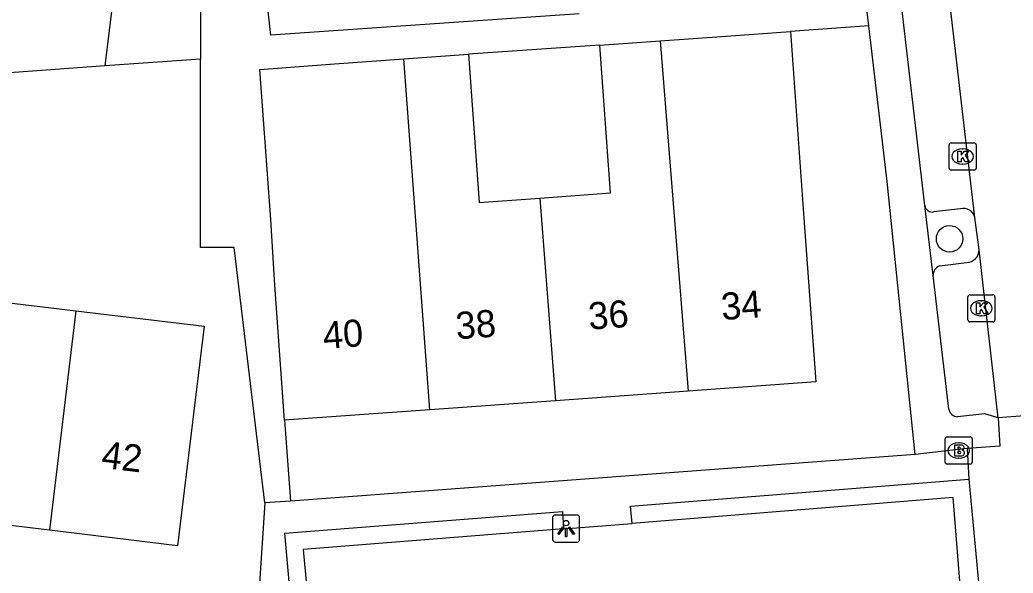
# Model space of a CAD drawing. Extents: x 162250 to 162654, y 380744 to 381605.
# Drawn here: x 162428.97 to 162465.63, y 380958.73 to 380979.14 of the extents above; entities that cross this region are included whole.
import ezdxf

# ---------------------------------------------------------------- set-up
doc = ezdxf.new("R2010")
doc.units = 0
for name, color, linetype in [('IMGEO_Boom', 7, 'Continuous'), ('IMGEO_Brandkraan', 7, 'Continuous'), ('IMGEO_Kolk', 7, 'Continuous'), ('IMGEO_Lichtpunt', 7, 'Continuous'), ('IMGEO_Pand', 7, 'Continuous'), ('IMGEO_Pand_nummerreeks', 7, 'Continuous'), ('IMGEO_Parkeervlak_open', 7, 'Continuous'), ('IMGEO_Rijbaan_lokaal_open', 7, 'Continuous'), ('IMGEO_Voetpad_open', 7, 'Continuous')]:
    doc.layers.add(name, color=color, linetype=linetype)

msp = doc.modelspace()

# ---------------------------------------------------------------- linework, layer by layer
at = {"layer": 'IMGEO_Boom'}
msp.add_circle((162463.283, 380971.067), 0.489, dxfattribs=at)
at = {"layer": 'IMGEO_Brandkraan'}
for p, q in [((162463.117, 380962.831), (162463.117, 380963.683)), ((162463.192, 380963.757), (162464.044, 380963.757)), ((162464.118, 380963.683), (162464.118, 380962.831)), ((162463.605, 380963.537), (162463.63, 380963.537)), ((162463.628, 380962.977), (162463.603, 380962.977)), ((162464.044, 380962.757), (162463.192, 380962.757))]:
    msp.add_line(p, q, dxfattribs=at)
for points in [[(162463.117, 380962.831), (162463.117, 380963.683)], [(162463.192, 380963.757), (162464.044, 380963.757)], [(162464.118, 380963.683), (162464.118, 380962.831)], [(162463.465, 380963.457), (162463.465, 380963.057), (162463.678, 380963.057)], [(162463.696, 380963.457), (162463.465, 380963.457)], [(162463.644, 380963.376), (162463.59, 380963.376), (162463.59, 380963.3)], [(162463.59, 380963.3), (162463.643, 380963.3)], [(162463.652, 380963.224), (162463.59, 380963.224), (162463.59, 380963.143)], [(162463.59, 380963.143), (162463.652, 380963.143)], [(162464.044, 380962.757), (162463.192, 380962.757)]]:
    msp.add_lwpolyline(points, dxfattribs=at)
for centre, radius, start, end in [((162463.194, 380963.681), 0.0765, 91.552, 178.448), ((162463.194, 380963.681), 0.0765, 91.552, 178.448), ((162464.042, 380963.681), 0.0765, 1.552, 88.448), ((162464.042, 380963.681), 0.0765, 1.552, 88.448), ((162463.645, 380963.338), 0.0379, 267.8285, 90.9355), ((162463.7, 380963.312), 0.145, 59.4692, 91.5367), ((162463.725, 380963.359), 0.0922, 285.5137, 58.1501), ((162463.653, 380963.183), 0.0404, 269.8759, 90.5077), ((162463.684, 380963.308), 0.251, 268.6676, 293.5347), ((162463.73, 380963.167), 0.105, 301.3115, 78.989), ((162463.194, 380962.833), 0.0765, 181.552, 268.448), ((162463.194, 380962.833), 0.0765, 181.552, 268.448), ((162464.042, 380962.833), 0.0765, 271.552, 358.448), ((162464.042, 380962.833), 0.0765, 271.552, 358.448)]:
    msp.add_arc(centre, radius, start, end, dxfattribs=at)
for centre, major_axis, ratio, start_param, end_param in [((162463.604, 380963.257), (-0.387, 0.002), 0.722429, 4.712389, 7.853982), ((162463.629, 380963.257), (-0.39, 0.002), 0.717154, 1.570796, 4.712389)]:
    msp.add_ellipse(centre, major_axis=major_axis, ratio=ratio, start_param=start_param, end_param=end_param, dxfattribs=at)
at = {"layer": 'IMGEO_Kolk'}
for p, q in [((162463.262, 380973.677), (162463.262, 380974.529)), ((162463.337, 380974.603), (162464.189, 380974.603)), ((162463.75, 380974.383), (162463.775, 380974.383)), ((162464.263, 380974.529), (162464.263, 380973.677)), ((162464.189, 380973.603), (162463.337, 380973.603)), ((162463.773, 380973.823), (162463.748, 380973.823)), ((162463.955, 380968.076), (162463.955, 380968.928)), ((162464.03, 380969.002), (162464.882, 380969.002)), ((162464.443, 380968.782), (162464.468, 380968.782)), ((162464.956, 380968.928), (162464.956, 380968.076)), ((162464.466, 380968.222), (162464.441, 380968.222)), ((162464.882, 380968.002), (162464.03, 380968.002))]:
    msp.add_line(p, q, dxfattribs=at)
for points in [[(162463.262, 380973.677), (162463.262, 380974.529)], [(162463.337, 380974.603), (162464.189, 380974.603)], [(162463.583, 380974.303), (162463.706, 380974.303), (162463.706, 380974.152), (162463.836, 380974.303), (162464, 380974.303), (162463.854, 380974.152), (162464.007, 380973.903), (162463.855, 380973.903), (162463.77, 380974.067), (162463.706, 380974), (162463.706, 380973.903), (162463.583, 380973.903), (162463.583, 380974.303)], [(162464.263, 380974.529), (162464.263, 380973.677)], [(162464.189, 380973.603), (162463.337, 380973.603)], [(162463.955, 380968.076), (162463.955, 380968.928)], [(162464.03, 380969.002), (162464.882, 380969.002)], [(162464.956, 380968.928), (162464.956, 380968.076)], [(162464.276, 380968.702), (162464.399, 380968.702), (162464.399, 380968.551), (162464.529, 380968.702), (162464.693, 380968.702), (162464.547, 380968.551), (162464.7, 380968.302), (162464.548, 380968.302), (162464.463, 380968.466), (162464.399, 380968.399), (162464.399, 380968.302), (162464.276, 380968.302), (162464.276, 380968.702)], [(162464.882, 380968.002), (162464.03, 380968.002)]]:
    msp.add_lwpolyline(points, dxfattribs=at)
for centre, start, end in [((162463.339, 380974.527), 91.552, 178.448), ((162463.339, 380974.527), 91.552, 178.448), ((162464.187, 380974.527), 1.552, 88.448), ((162464.187, 380974.527), 1.552, 88.448), ((162463.339, 380973.679), 181.552, 268.448), ((162463.339, 380973.679), 181.552, 268.448), ((162464.187, 380973.679), 271.552, 358.448), ((162464.187, 380973.679), 271.552, 358.448), ((162464.032, 380968.926), 91.552, 178.448), ((162464.032, 380968.926), 91.552, 178.448), ((162464.88, 380968.926), 1.552, 88.448), ((162464.88, 380968.926), 1.552, 88.448), ((162464.032, 380968.078), 181.552, 268.448), ((162464.032, 380968.078), 181.552, 268.448), ((162464.88, 380968.078), 271.552, 358.448), ((162464.88, 380968.078), 271.552, 358.448)]:
    msp.add_arc(centre, 0.0765, start, end, dxfattribs=at)
for centre, major_axis, ratio, start_param, end_param in [((162463.749, 380974.103), (-0.387, 0.002), 0.722429, 4.712389, 7.853982), ((162463.774, 380974.103), (-0.39, 0.002), 0.717154, 1.570796, 4.712389), ((162464.442, 380968.502), (-0.387, 0.002), 0.722429, 4.712389, 7.853982), ((162464.467, 380968.502), (-0.39, 0.002), 0.717154, 1.570796, 4.712389)]:
    msp.add_ellipse(centre, major_axis=major_axis, ratio=ratio, start_param=start_param, end_param=end_param, dxfattribs=at)
at = {"layer": 'IMGEO_Lichtpunt'}
for p, q in [((162448.633, 380960.781), (162448.633, 380959.974)), ((162448.633, 380960.781), (162448.633, 380959.974)), ((162449.535, 380960.876), (162448.727, 380960.876)), ((162449.535, 380960.876), (162448.727, 380960.876)), ((162449.629, 380959.974), (162449.629, 380960.781)), ((162449.629, 380959.974), (162449.629, 380960.781)), ((162448.727, 380959.88), (162449.535, 380959.88)), ((162448.727, 380959.88), (162449.535, 380959.88))]:
    msp.add_line(p, q, dxfattribs=at)
for points in [[(162449.007, 380960.445), (162449.046, 380960.417), (162448.858, 380960.155), (162448.82, 380960.182), (162449.007, 380960.445)], [(162449.109, 380960.397), (162449.156, 380960.397), (162449.156, 380960.075), (162449.109, 380960.075), (162449.109, 380960.397)], [(162449.219, 380960.417), (162449.257, 380960.444), (162449.444, 380960.182), (162449.405, 380960.154), (162449.219, 380960.417)]]:
    msp.add_lwpolyline(points, dxfattribs=at)
msp.add_circle((162449.132, 380960.579), 0.0994, dxfattribs=at)
for centre, start, end in [((162448.727, 380960.781), 90, 180), ((162448.727, 380960.781), 90, 180), ((162449.535, 380960.781), 0, 90), ((162449.535, 380960.781), 0, 90), ((162448.727, 380959.974), 180, 270), ((162448.727, 380959.974), 180, 270), ((162449.535, 380959.974), 270, 0), ((162449.535, 380959.974), 270, 360)]:
    msp.add_arc(centre, 0.0946, start, end, dxfattribs=at)
at = {"layer": 'IMGEO_Pand'}
for points in [[(162432.442, 380980.066), (162435.635, 380980.297), (162435.636, 380977.694)], [(162432.126, 380977.441), (162432.442, 380980.066)], [(162452.604, 380978.365), (162455.033, 380978.541), (162457.408, 380978.713)], [(162457.408, 380978.713), (162457.806, 380973.207), (162457.906, 380971.826), (162458.342, 380965.789), (162453.632, 380965.449)], [(162450.378, 380978.204), (162452.604, 380978.365)], [(162452.604, 380978.365), (162453.632, 380965.449)], [(162448.164, 380972.568), (162450.772, 380972.757), (162450.378, 380978.204)], [(162435.636, 380977.694), (162432.126, 380977.441)], [(162438.742, 380964.373), (162438.381, 380969.36), (162438.23, 380971.783), (162437.83, 380977.314), (162440.588, 380977.513), (162443.148, 380977.698)], [(162443.148, 380977.698), (162445.527, 380977.87)], [(162444.097, 380964.76), (162443.148, 380977.698)], [(162445.527, 380977.87), (162445.922, 380972.406), (162448.164, 380972.568)], [(162432.126, 380977.441), (162427.407, 380977.1)], [(162448.164, 380972.568), (162448.734, 380965.095)], [(162426.427, 380968.967), (162431.038, 380968.411)], [(162431.038, 380968.411), (162435.769, 380967.841), (162435.392, 380964.709), (162434.793, 380959.743), (162430.064, 380960.313)], [(162431.038, 380968.411), (162430.064, 380960.313)], [(162453.632, 380965.449), (162448.734, 380965.095)], [(162444.097, 380964.76), (162438.742, 380964.373)], [(162448.734, 380965.095), (162444.097, 380964.76)], [(162430.064, 380960.313), (162425.453, 380960.869)]]:
    msp.add_lwpolyline(points, dxfattribs=at)
at = {"layer": 'IMGEO_Parkeervlak_open'}
for points in [[(162463.689, 380972.175), (162462.694, 380972.058)], [(162462.919, 380970.067), (162463.91, 380970.189)], [(162463.767, 380957.044), (162463.418, 380961.519), (162451.571, 380960.56)], [(162449.039, 380960.371), (162439.43, 380959.605), (162439.86, 380955.003)]]:
    msp.add_lwpolyline(points, dxfattribs=at)
for centre, radius, start, end in [((162462.645, 380972.334), 0.28, 189.242, 280.1161), ((162463.79, 380971.752), 0.435, 13.3389, 103.3608), ((162463.894, 380970.671), 0.482, 271.8841, 359.0912), ((162463.026, 380969.737), 0.346, 107.9136, 183.8861)]:
    msp.add_arc(centre, radius, start, end, dxfattribs=at)
at = {"layer": 'IMGEO_Rijbaan_lokaal_open'}
for points in [[(162464.213, 380971.852), (162461.392, 380996.087)], [(162464.376, 380970.663), (162464.213, 380971.852)], [(162465.07, 380964.466), (162464.376, 380970.663)], [(162465.07, 380964.466), (162465.132, 380963.42), (162463.931, 380963.326)], [(162468.787, 380964.749), (162465.07, 380964.466)], [(162463.931, 380963.326), (162463.987, 380962.195)], [(162463.987, 380962.195), (162464.477, 380957.086)]]:
    msp.add_lwpolyline(points, dxfattribs=at)
at = {"layer": 'IMGEO_Voetpad_open'}
for points in [[(162462.368, 380972.289), (162459.701, 380995.222)], [(162449.611, 380979.358), (162438.239, 380978.577), (162437.719, 380983.235)], [(162460.3, 380978.923), (162460.106, 380980.583)], [(162460.3, 380978.923), (162457.408, 380978.713)], [(162462.017, 380963.112), (162460.973, 380973.177), (162460.3, 380978.923)], [(162450.378, 380978.204), (162445.527, 380977.87)], [(162438.015, 380961.322), (162436.881, 380970.74), (162435.639, 380970.74), (162435.636, 380977.694)], [(162462.68, 380969.714), (162462.368, 380972.289)], [(162463.251, 380964.782), (162462.68, 380969.714)], [(162465.07, 380964.466), (162464.578, 380964.604), (162463.577, 380964.503)], [(162438.742, 380964.373), (162438.964, 380961.393)], [(162463.931, 380963.326), (162462.017, 380963.112)], [(162462.017, 380963.112), (162438.964, 380961.393)], [(162451.571, 380960.56), (162451.504, 380961.204), (162463.987, 380962.195)], [(162438.015, 380961.322), (162437.687, 380956.312), (162407.079, 380959.865)], [(162438.964, 380961.393), (162438.015, 380961.322)], [(162439.221, 380954.971), (162438.748, 380960.214), (162448.999, 380961.008), (162449.039, 380960.371)], [(162449.039, 380960.371), (162451.571, 380960.56)]]:
    msp.add_lwpolyline(points, dxfattribs=at)
msp.add_arc((162463.588, 380964.845), 0.342, 190.6454, 268.2389, dxfattribs=at)

# ---------------------------------------------------------------- texts
at = {"layer": 'IMGEO_Pand_nummerreeks'}
for s, rotation, p in [('34', 4.131, (162454.886, 380968.065)), ('36', 4.1321, (162449.986, 380967.711)), ('38', 4.1322, (162445.089, 380967.357)), ('40', 4.1321, (162440.189, 380967.003)), ('42', 353.1243, (162431.951, 380962.624))]:
    msp.add_text(s, height=1, rotation=rotation, dxfattribs=at).set_placement(p)

doc.saveas('drawing.dxf')
